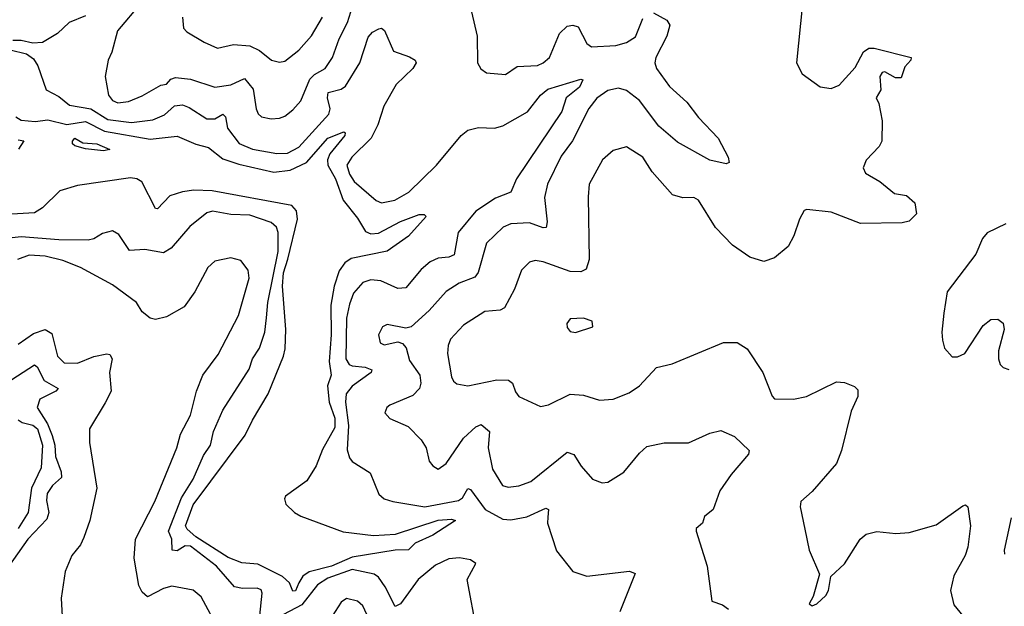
# Model space of a CAD drawing. Extents: x 1954683 to 2060285, y 904798 to 1016299.
# Tile 351 of 472: x 2007580 to 2011239, y 983116 to 985296. Entities that reach past the tile are written whole.
import ezdxf

# ---------------------------------------------------------------- set-up
doc = ezdxf.new("R2010")
doc.units = 0

msp = doc.modelspace()

# ---------------------------------------------------------------- linework, layer by layer
at = {"layer": '0CON10XD'}
for points in [[(2008031.3, 985358.7), (2007943.1, 985255), (2007922.7, 985175), (2007908.5, 985145), (2007897.8, 985085), (2007910, 985015), (2007925, 984995.4), (2007945, 984987.5), (2007985, 984991.6), (2008035, 985012.5), (2008105, 985052.7), (2008125, 985055.8), (2008141.4, 985075), (2008158.5, 985081.5), (2008214.3, 985074.3), (2008305, 985044.7), (2008365, 985054.3), (2008415, 985077.3), (2008447.3, 985037.3), (2008459.2, 984965), (2008466, 984946), (2008478, 984935), (2008515, 984926.9), (2008545, 984929.6), (2008565, 984937.3), (2008595, 984960.9), (2008625.2, 984994.8), (2008658.4, 985075), (2008675, 985092.1), (2008714.6, 985115), (2008742.2, 985155), (2008767.4, 985225), (2008798.3, 985285), (2008823.4, 985365)], [(2010489.4, 985355), (2010467.1, 985135), (2010487.5, 985095), (2010555, 985046), (2010595, 985040), (2010625, 985052), (2010685, 985118.8), (2010715, 985176.2), (2010735, 985190), (2010755, 985190), (2010892.5, 985155), (2010891.2, 985145), (2010869.7, 985120.3), (2010855, 985080), (2010835, 985079.4), (2010795, 985102), (2010785, 985100), (2010776.2, 985085), (2010780, 985035), (2010762.5, 985005), (2010772.5, 984985), (2010785, 984920), (2010784.2, 984845), (2010773.8, 984825), (2010725.9, 984774.1), (2010713.8, 984745), (2010722.5, 984725), (2010776.7, 984695), (2010830.5, 984650.5), (2010875, 984642.5), (2010906.7, 984615), (2010912.5, 984575), (2010885, 984546.7), (2010859.2, 984540.8), (2010705, 984538.4), (2010595, 984580.4), (2010505, 984590.8), (2010495, 984586.2), (2010478.1, 984555), (2010457, 984493), (2010435, 984452.5), (2010385, 984410.8), (2010345, 984397.1), (2010293, 984413), (2010228.3, 984458.3), (2010165, 984524), (2010102.5, 984625), (2010085, 984635.6), (2010044.4, 984634.4), (2010005.4, 984645.4), (2009930.8, 984730.7), (2009895, 984785.6), (2009835, 984823.8), (2009785, 984810), (2009745.6, 984775), (2009695.6, 984685), (2009692.9, 984637.1), (2009695.7, 984405), (2009685, 984368.2), (2009665, 984359.4), (2009625, 984359.8), (2009525, 984396), (2009495, 984401.2), (2009474.7, 984395.3), (2009444.6, 984365.4), (2009419.1, 984295), (2009381.5, 984225), (2009365, 984216.2), (2009309.1, 984210.9), (2009229.1, 984160.9), (2009181, 984109), (2009171.8, 984085), (2009170, 984055), (2009185, 983968), (2009191.9, 983951.9), (2009205, 983942.2), (2009245, 983935.5), (2009352.7, 983957.3), (2009396.2, 983956.2), (2009411.9, 983945), (2009422.6, 983912.6), (2009435.3, 983895.3), (2009515, 983858.5), (2009545, 983864.5), (2009625, 983903.6), (2009675, 983900.5), (2009735, 983882.2), (2009785, 983885.6), (2009845, 983908.9), (2009882.9, 983935), (2009946.6, 984003.4), (2010005, 984017.5), (2010195.9, 984095.9), (2010245.7, 984095.7), (2010283.2, 984073.2), (2010342, 983985), (2010376.3, 983896.3), (2010385, 983886.9), (2010455, 983885.6), (2010503.3, 983895), (2010615, 983950), (2010645, 983948), (2010682.3, 983932.3), (2010695, 983920), (2010694, 983895), (2010669.1, 983840.9), (2010633.5, 983695), (2010615, 983646.2), (2010525, 983542), (2010482.5, 983505), (2010480, 983485), (2010497, 983403), (2010513.3, 983325), (2010552.5, 983235), (2010528, 983152), (2010513.3, 983125), (2010525, 983117.5), (2010542.5, 983125), (2010575, 983156), (2010585.6, 983175), (2010593.8, 983226.2), (2010645, 983273.3), (2010703.3, 983365), (2010725.9, 983384.1), (2010765, 983394), (2010836.1, 983386.1), (2010885, 983390), (2010985, 983418.6), (2011085, 983488.8), (2011095, 983493.3), (2011103.3, 983485), (2011113.1, 983415), (2011102.7, 983335), (2011093.8, 983305), (2011050.8, 983229.3), (2011038.5, 983175), (2011051.5, 983121.5), (2011100.5, 983060.5)], [(2007825, 985310.4), (2007764.1, 985285.9), (2007720, 985245), (2007665, 985211.1), (2007628.8, 985208.8), (2007585, 985218.9), (2007555, 985218.6)], [(2009935, 985321.2), (2009985, 985294), (2009995.6, 985275), (2009984.6, 985235), (2009943.3, 985155), (2009940.7, 985135), (2009946.9, 985115), (2009995, 985047.8), (2010059.2, 984989.2), (2010102.2, 984932.2), (2010176, 984855), (2010212.5, 984785), (2010216.2, 984765), (2010205, 984760), (2010145, 984774.4), (2010025, 984840.9), (2009955, 984899.6), (2009883.1, 984995), (2009835, 985032.5), (2009805, 985041.2), (2009765, 985033.2), (2009725, 985003.8), (2009694.4, 984965.6), (2009633.9, 984846.1), (2009591.7, 984788.3), (2009541.5, 984685), (2009529.7, 984635), (2009539.6, 984545), (2009536.4, 984523.6), (2009525, 984521.9), (2009475, 984540.5), (2009405, 984536.8), (2009376.9, 984525), (2009314.4, 984465.6), (2009283.7, 984356.3), (2009270.9, 984339.1), (2009212.8, 984317.2), (2009165, 984285.4), (2009102.1, 984215), (2009035, 984154.4), (2009015, 984148.9), (2008945, 984163.1), (2008928, 984155), (2008913.1, 984125), (2008919.2, 984095), (2008935, 984087.8), (2008985, 984098.9), (2009002.5, 984092.5), (2009015.8, 984075.8), (2009029.1, 984029.1), (2009066.9, 983975), (2009071.1, 983945), (2009065.4, 983925), (2009041.2, 983898.8), (2008955, 983863.8), (2008943.8, 983855), (2008936.7, 983835), (2008955, 983814), (2009023.6, 983783.6), (2009071.4, 983735), (2009090, 983705), (2009102, 983655), (2009115, 983638), (2009135, 983626), (2009165, 983646), (2009229.3, 983740.7), (2009275, 983782.3), (2009295, 983791.2), (2009325.3, 983765), (2009320.5, 983705), (2009337.5, 983625), (2009374.3, 983565), (2009395, 983558.9), (2009435, 983563.1), (2009479.9, 983580.1), (2009615, 983688.6), (2009639.6, 983679.6), (2009666.2, 983636.2), (2009708.7, 983588.7), (2009745, 983574.3), (2009765, 983577.1), (2009825, 983614.3), (2009882.9, 983685), (2009910.5, 983709.5), (2009975, 983723.1), (2010065, 983722.9), (2010145, 983759.4), (2010185, 983768.6), (2010236.3, 983746.3), (2010291.2, 983695), (2010288.8, 983681.2), (2010224.3, 983605.7), (2010182.1, 983545), (2010157.1, 983475), (2010125, 983450), (2010117.1, 983425), (2010094, 983405), (2010094, 983395), (2010134.2, 983265), (2010152.5, 983135), (2010191.7, 983121.7), (2010213.8, 983105)], [(2009259.5, 985325), (2009279.6, 985235), (2009280.8, 985135), (2009293, 985113), (2009315, 985098.8), (2009385, 985092), (2009428.6, 985121.4), (2009504, 985126), (2009525.8, 985135), (2009548.9, 985155), (2009585.5, 985244.5), (2009615, 985272), (2009635, 985275.8), (2009655, 985268.8), (2009687.7, 985207.7), (2009705, 985195.6), (2009795, 985200), (2009835, 985210.8), (2009868.3, 985231.7), (2009895, 985300)], [(2008184.5, 985305), (2008189.4, 985265), (2008200.9, 985250.9), (2008265, 985211.9), (2008315, 985190.6), (2008375, 985203.8), (2008435, 985198.2), (2008471.3, 985181.3), (2008516, 985145), (2008545, 985137.9)], [(2008545, 985137.9), (2008565, 985142.1), (2008616.8, 985183.2), (2008664.1, 985235.9), (2008705.8, 985305)], [(2008791, 985049), (2008843.7, 985135), (2008875, 985231.4), (2008890.9, 985249.1), (2008915, 985262), (2008925, 985264), (2008936.2, 985256.2), (2008969.1, 985179.1), (2009028.3, 985158.3), (2009049.2, 985145), (2009052.9, 985135), (2009041.1, 985115), (2008978.9, 985055), (2008932.7, 984975), (2008911.5, 984905), (2008886.2, 984855), (2008813.8, 984785), (2008796.2, 984755), (2008805, 984721.9), (2008823.5, 984695), (2008905, 984624.5), (2008925, 984615.5), (2008974, 984625), (2009025.6, 984655), (2009128.5, 984755), (2009220.7, 984865), (2009244.8, 984885.2), (2009285, 984894.7), (2009345, 984892.4), (2009375, 984901.6), (2009466.6, 984953.4), (2009515.3, 985015), (2009542.7, 985037.3), (2009665, 985075.4), (2009673, 985073), (2009660, 985045), (2009610.8, 985005), (2009594.1, 984955), (2009426.4, 984705), (2009405.6, 984655), (2009347.5, 984632.5), (2009275, 984584.1), (2009209.2, 984505), (2009195, 984421.5), (2009175, 984412.9), (2009135, 984409.6), (2009105, 984395.4), (2009072.3, 984367.7), (2009015, 984298.9), (2008985, 984296.5), (2008922, 984325), (2008885, 984329.3), (2008855, 984319.6), (2008820.7, 984279.3), (2008805, 984239.2), (2008795, 984186.7), (2008792.2, 984035), (2008804.1, 984015), (2008815, 984009.8), (2008864, 984004), (2008888.1, 983995), (2008885.6, 983985), (2008815, 983934), (2008793.2, 983905), (2008790.2, 983875), (2008802.5, 983787.5), (2008797.3, 983697.3), (2008805, 983667.5), (2008815, 983653.5), (2008882, 983612), (2008915, 983532.9), (2008935, 983515.6), (2008966.7, 983505), (2009085, 983485.7), (2009211.2, 983508.8), (2009225, 983519.3), (2009245, 983553.3), (2009255, 983549.6), (2009310.2, 983475), (2009375, 983439.2), (2009405, 983437.3), (2009465, 983448.8), (2009535, 983480.5), (2009545.5, 983475), (2009542.4, 983447.6), (2009541.5, 983425), (2009575, 983322.5), (2009635.6, 983245.6), (2009687.7, 983227.7), (2009845.8, 983245.8), (2009867.5, 983237.5), (2009810.6, 983095)], [(2007545, 985183.3), (2007605, 985168.8), (2007630.9, 985150.9), (2007647.1, 985125), (2007678.6, 985035), (2007725, 985010.8), (2007765, 984978.1), (2007845, 984965.2), (2007907.3, 984925), (2007995, 984913.7), (2008075, 984924), (2008117.6, 984942.4), (2008155, 984975.7), (2008185, 984980), (2008210, 984970), (2008275, 984926.9), (2008305, 984927.4), (2008335, 984944.5), (2008344.5, 984935), (2008352.8, 984892.8), (2008395.9, 984835.9), (2008445, 984815.2), (2008535, 984798.6), (2008575, 984800.2), (2008617.7, 984822.3), (2008729.3, 984945), (2008734.2, 984965), (2008724.4, 985005), (2008726.9, 985025), (2008775, 985037.9), (2008791, 985049)], [(2007565.4, 984935.4), (2007585, 984921.9), (2007637.5, 984917.5), (2007685, 984923.7), (2007755, 984906.3), (2007825, 984917.3), (2007895, 984881.2), (2008065, 984851.7), (2008165, 984863.5), (2008235, 984832.9), (2008281.3, 984821.3), (2008335, 984778.6), (2008395, 984758.5), (2008525, 984729.5), (2008585, 984736.5), (2008645.4, 984764.6), (2008725.5, 984855), (2008785, 984879.4), (2008790, 984875), (2008788, 984865), (2008777.7, 984852.3), (2008732, 984798), (2008723.3, 984775), (2008725.1, 984755), (2008753.9, 984705), (2008782.6, 984625), (2008835, 984558.7), (2008865, 984509.1), (2008885, 984500.5), (2008912.9, 984502.9), (2008995, 984546), (2009065, 984572.5), (2009082.5, 984572.5), (2009090, 984565), (2009025, 984491.8), (2008945, 984435.4), (2008812.1, 984407.9), (2008788.1, 984391.9), (2008767.8, 984362.2), (2008748.2, 984305), (2008736.4, 984235), (2008737.6, 984125), (2008729.9, 984025), (2008736.9, 983975), (2008723.7, 983935), (2008729.6, 983875), (2008751.1, 983815), (2008750.5, 983780.5), (2008705, 983698.2), (2008681.9, 983638.1), (2008647.3, 983582.7), (2008568, 983525), (2008564.3, 983515), (2008569.2, 983495), (2008600.8, 983465), (2008625, 983450.6), (2008782.1, 983392.1), (2008895, 983379.3), (2008976.2, 983383.8), (2009135, 983435.6), (2009185, 983439.2), (2009200, 983435), (2009115, 983380.2), (2009049.5, 983350.5), (2009024.3, 983325.7), (2008975, 983324.8), (2008815, 983299), (2008738.2, 983265), (2008655.7, 983244.3), (2008632.1, 983227.9), (2008617.2, 983202.8), (2008605, 983173.8), (2008595, 983172.5), (2008582.5, 983202.5), (2008556.9, 983226.9), (2008465, 983272.7), (2008405, 983277.6), (2008355, 983296.9), (2008235, 983374.3), (2008202.1, 983402.1), (2008196.1, 983415), (2008225, 983492.7), (2008418.4, 983751.6), (2008445, 983808), (2008504, 983906), (2008560.2, 984045), (2008567, 984073), (2008568.8, 984145), (2008556.8, 984305), (2008560.6, 984355), (2008575.9, 984405.9), (2008612.3, 984555), (2008609, 984585), (2008591.8, 984605), (2008295, 984660), (2008227.2, 984662.8), (2008185, 984656.7), (2008138.6, 984641.4), (2008092.5, 984592.5), (2008084.7, 984594.7), (2008033.8, 984693.8), (2008015, 984704.7), (2007991.5, 984708.5), (2007795, 984679.4), (2007729.6, 984660.4), (2007665, 984596.9), (2007635, 984578.5), (2007445, 984566.9)], [(2007575, 984848.9), (2007595.5, 984845.5), (2007575.2, 984814.8)], [(2007892, 984808), (2007825, 984815.4), (2007785, 984826.7), (2007776.7, 984835), (2007776.7, 984845), (2007785.3, 984855.3), (2007815, 984838.8), (2007866.2, 984835), (2007915, 984813.3), (2007892, 984808)], [(2008472, 983082), (2008481.1, 983165), (2008477.3, 983177.3), (2008463.1, 983183.1), (2008407.5, 983182.5), (2008378.5, 983188.5), (2008311.9, 983265), (2008215, 983339.2), (2008195, 983340.9), (2008165, 983322.5), (2008146.4, 983325), (2008145.5, 983365), (2008133.3, 983395), (2008181, 983519), (2008225, 983587.7), (2008263.4, 983676.6), (2008289.2, 983715), (2008300.8, 983765), (2008335.5, 983844.5), (2008432.7, 983997.3), (2008444.7, 984035), (2008471.8, 984075), (2008491, 984135), (2008497.8, 984187.8), (2008501.6, 984245), (2008540.7, 984435), (2008540.8, 984505), (2008534.1, 984525), (2008515, 984542.8), (2008435, 984569.2), (2008365, 984571.9), (2008296.2, 984583.8), (2008275, 984577.7), (2008212.7, 984527.3), (2008143.1, 984446.9), (2008115, 984429.4), (2008045, 984441.4), (2007988.3, 984438.3), (2007948.2, 984498.2), (2007925, 984511.5), (2007888.1, 984501.9), (2007855, 984481.2), (2007835, 984476), (2007725, 984477.7), (2007585, 984489.3), (2007495, 984478.4)], [(2011245, 984536.9), (2011175, 984504.2), (2011157.6, 984482.4), (2011132.9, 984425), (2011026.2, 984285), (2011014.2, 984205.8), (2011006.2, 984135), (2011008.8, 984105), (2011016.7, 984075), (2011045, 984043.3), (2011065, 984043.3), (2011092.5, 984055), (2011160.5, 984159.5), (2011188.3, 984181.7), (2011215, 984183.3), (2011235, 984167.5), (2011238.8, 984145), (2011216.7, 984065), (2011216.7, 984035), (2011223.8, 984015), (2011235, 984003.8), (2011256.1, 983996.1)], [(2008322.7, 983025), (2008255, 983150.6), (2008225, 983176.2), (2008145, 983190.3), (2008115, 983182.2), (2008055, 983150.8), (2008035, 983168.1), (2008023.2, 983193.2), (2008005.3, 983295), (2008010, 983365), (2008082.7, 983505), (2008163.4, 983705), (2008178.2, 983755), (2008215, 983825.8), (2008236.5, 983915), (2008260.4, 983975), (2008317.8, 984052.2), (2008393, 984197), (2008432.7, 984335), (2008428.6, 984365), (2008401.5, 984401.5), (2008365, 984411.2), (2008305, 984398.5), (2008278.8, 984375), (2008231.5, 984285), (2008190.7, 984229.3), (2008125, 984191.1), (2008085, 984181.4), (2008065, 984187.1), (2008035, 984210), (2008014.3, 984245), (2007925, 984310.5), (2007806.5, 984375), (2007740.5, 984400.5), (2007675, 984417.4), (2007615, 984420.7), (2007572.1, 984405)], [(2009645, 984133.8), (2009710, 984155), (2009707.5, 984175), (2009675, 984187.1), (2009625, 984183.8), (2009613, 984167), (2009615, 984152.5), (2009625, 984136.7), (2009645, 984133.8)], [(2007575, 984089.6), (2007630.8, 984129.2), (2007675, 984144.1), (2007699.3, 984129.3), (2007720.8, 984045), (2007745, 984020.4), (2007795, 984019.7), (2007855, 984043.8), (2007904.5, 984054.5), (2007915, 984051.5), (2007923.8, 984035), (2007913.5, 983985), (2007920, 983915), (2007897.8, 983872.2), (2007839.4, 983775), (2007839.1, 983725), (2007867.2, 983555), (2007840.9, 983435), (2007818, 983372), (2007805.7, 983344.3), (2007774.4, 983305), (2007749.5, 983245), (2007733.7, 983146.3), (2007738.9, 983055)], [(2007551.2, 983958.8), (2007635, 984013.6), (2007645, 984005.7), (2007670.9, 983955), (2007722.5, 983925), (2007714.3, 983915), (2007655.4, 983885), (2007645.3, 983855), (2007683.7, 983793.7), (2007700.4, 983750.4), (2007710.8, 983715), (2007712.8, 983672.8), (2007734.5, 983615), (2007735.2, 983595), (2007702, 983565), (2007682.4, 983535), (2007679.3, 983509.3), (2007688.7, 983465), (2007680.6, 983439.4), (2007610.9, 983365), (2007519.2, 983235)], [(2007575, 983808.9), (2007589.2, 983799.2), (2007629, 983789), (2007645.8, 983775.8), (2007664.6, 983715), (2007659.5, 983630.5), (2007623.5, 983555), (2007611.8, 983465), (2007575, 983405.5)], [(2011264.5, 983445), (2011238.1, 983325), (2011239.2, 983309.2)], [(2009278.3, 983025), (2009243.3, 983215), (2009275.6, 983275), (2009255, 983288.8), (2009214.5, 983295.5), (2009175, 983292.2), (2009125, 983269.1), (2009061.2, 983215), (2008995, 983125.4), (2008975, 983114.5), (2008938.6, 983188.6), (2008913.8, 983223.8), (2008896.7, 983235), (2008815, 983252.5), (2008725, 983220.8), (2008686.4, 983195), (2008628.4, 983121.6), (2008560, 983085)], [(2008869.6, 983085), (2008855, 983117.1), (2008835, 983134.4), (2008795, 983144.4), (2008775, 983130.8), (2008741.4, 983078.6)]]:
    msp.add_lwpolyline(points, dxfattribs=at)

doc.saveas('drawing.dxf')
